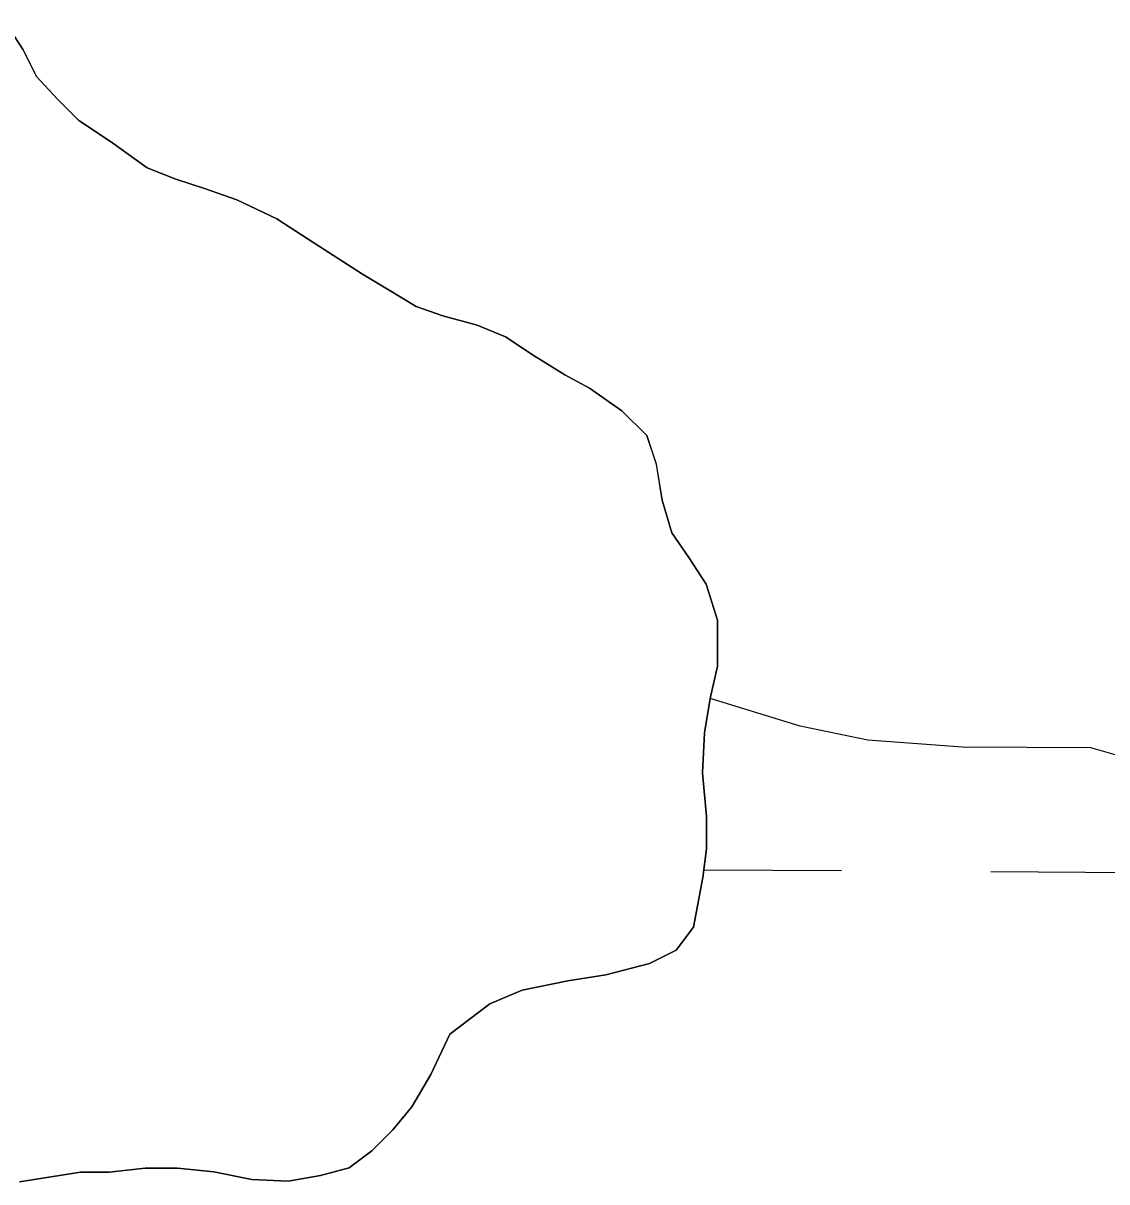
# Model space of a CAD drawing. Extents: x 3172231 to 3210228, y 940198 to 965780.
# Drawn here: x 3199146.1 to 3199262, y 948370.8 to 948494.6 of the extents above; entities that cross this region are included whole.
import ezdxf

# ---------------------------------------------------------------- set-up
doc = ezdxf.new("R2010")
doc.units = 0
for name, color, linetype in [('V-SITE-VEGE', 7, 'Continuous'), ('V-TOPO-SHOR', 7, 'Continuous'), ('V-WETL-SWMP', 7, 'Continuous')]:
    doc.layers.add(name, color=color, linetype=linetype)

msp = doc.modelspace()

# ---------------------------------------------------------------- linework, layer by layer
at = {"layer": 'V-SITE-VEGE'}
for p, q in [((3199219.596, 948422.428), (3199218.99, 948418.76)), ((3199229.236, 948419.463), (3199219.596, 948422.428)), ((3199236.464, 948417.98), (3199229.236, 948419.463)), ((3199218.99, 948418.76), (3199218.795, 948414.484)), ((3199246.587, 948417.206), (3199236.464, 948417.98)), ((3199260.331, 948417.136), (3199246.587, 948417.206)), ((3199283.447, 948410.507), (3199260.331, 948417.136)), ((3199218.795, 948414.484), (3199219.211, 948409.798)), ((3199219.211, 948409.798), (3199219.217, 948406.337)), ((3199219.217, 948406.337), (3199218.814, 948403.277)), ((3199218.814, 948403.277), (3199217.806, 948397.979)), ((3199217.806, 948397.979), (3199215.977, 948395.532)), ((3199215.977, 948395.532), (3199213.129, 948394.1)), ((3199213.129, 948394.1), (3199208.447, 948392.869)), ((3199204.371, 948392.251), (3199199.485, 948391.225)), ((3199208.447, 948392.869), (3199204.371, 948392.251)), ((3199199.485, 948391.225), (3199196.024, 948389.791)), ((3199196.024, 948389.791), (3199191.752, 948386.525)), ((3199191.752, 948386.525), (3199189.722, 948382.242)), ((3199189.722, 948382.242), (3199187.693, 948378.775)), ((3199187.693, 948378.775), (3199185.661, 948376.328)), ((3199185.661, 948376.328), (3199183.422, 948374.083)), ((3199183.422, 948374.083), (3199180.981, 948372.244)), ((3199152.258, 948371.783), (3199145.741, 948370.753)), ((3199155.314, 948371.789), (3199152.258, 948371.783)), ((3199159.184, 948372.205), (3199155.314, 948371.789)), ((3199162.648, 948372.209), (3199159.184, 948372.205)), ((3199166.518, 948371.81), (3199162.648, 948372.209)), ((3199170.594, 948371.003), (3199166.518, 948371.81)), ((3199177.928, 948371.423), (3199174.464, 948370.806)), ((3199180.981, 948372.244), (3199177.928, 948371.423)), ((3199174.464, 948370.806), (3199170.594, 948371.003))]:
    msp.add_line(p, q, dxfattribs=at)
at = {"layer": 'V-TOPO-SHOR'}
msp.add_lwpolyline([(3199144.291, 948494.612), (3199146.13, 948491.761), (3199147.562, 948488.912), (3199149.807, 948486.471), (3199152.051, 948484.235), (3199155.723, 948481.797), (3199159.395, 948479.156), (3199162.453, 948477.939), (3199165.511, 948476.925), (3199168.976, 948475.711), (3199173.258, 948473.681), (3199176.725, 948471.447), (3199182.435, 948467.789), (3199185.087, 948466.165), (3199188.145, 948464.336), (3199191, 948463.325), (3199194.668, 948462.313), (3199197.728, 948461.094), (3199200.787, 948459.065), (3199204.05, 948457.033), (3199206.7, 948455.612), (3199210.167, 948453.173), (3199212.821, 948450.531), (3199213.845, 948447.475), (3199214.464, 948443.606), (3199215.49, 948440.145), (3199217.327, 948437.499), (3199219.166, 948434.65), (3199220.395, 948430.784), (3199220.403, 948425.893), (3199219.596, 948422.428), (3199218.99, 948418.76), (3199218.795, 948414.484), (3199219.211, 948409.798), (3199219.217, 948406.335), (3199218.816, 948403.277), (3199217.806, 948397.979), (3199215.977, 948395.532), (3199213.129, 948394.1), (3199208.447, 948392.869), (3199204.371, 948392.251), (3199199.485, 948391.225), (3199196.024, 948389.791), (3199191.752, 948386.525), (3199189.722, 948382.242), (3199187.693, 948378.775), (3199185.661, 948376.328), (3199183.422, 948374.083), (3199180.981, 948372.244), (3199177.928, 948371.423), (3199174.464, 948370.806), (3199170.594, 948371.003), (3199166.518, 948371.81), (3199162.648, 948372.209), (3199159.184, 948372.205), (3199155.314, 948371.789), (3199152.258, 948371.783), (3199145.741, 948370.753)], dxfattribs=at)
at = {"layer": 'V-WETL-SWMP'}
for p, q in [((3199146.13, 948491.762), (3199144.292, 948494.611)), ((3199147.561, 948488.913), (3199146.13, 948491.762)), ((3199149.807, 948486.472), (3199147.561, 948488.913)), ((3199152.052, 948484.235), (3199149.807, 948486.472)), ((3199155.723, 948481.797), (3199152.052, 948484.235)), ((3199159.395, 948479.156), (3199155.723, 948481.797)), ((3199162.453, 948477.939), (3199159.395, 948479.156)), ((3199165.511, 948476.926), (3199162.453, 948477.939)), ((3199168.976, 948475.71), (3199165.511, 948476.926)), ((3199173.258, 948473.681), (3199168.976, 948475.71)), ((3199176.725, 948471.446), (3199173.258, 948473.681)), ((3199182.436, 948467.79), (3199176.725, 948471.446)), ((3199185.087, 948466.165), (3199182.436, 948467.79)), ((3199188.146, 948464.337), (3199185.087, 948466.165)), ((3199191, 948463.324), (3199188.146, 948464.337)), ((3199194.669, 948462.312), (3199191, 948463.324)), ((3199197.727, 948461.095), (3199194.669, 948462.312)), ((3199200.787, 948459.064), (3199197.727, 948461.095)), ((3199204.05, 948457.033), (3199200.787, 948459.064)), ((3199206.701, 948455.611), (3199204.05, 948457.033)), ((3199210.168, 948453.173), (3199206.701, 948455.611)), ((3199212.822, 948450.53), (3199210.168, 948453.173)), ((3199213.846, 948447.476), (3199212.822, 948450.53)), ((3199214.464, 948443.606), (3199213.846, 948447.476)), ((3199215.489, 948440.145), (3199214.464, 948443.606)), ((3199217.327, 948437.5), (3199215.489, 948440.145)), ((3199219.166, 948434.651), (3199217.327, 948437.5)), ((3199220.395, 948430.783), (3199219.166, 948434.651)), ((3199220.404, 948425.894), (3199220.395, 948430.783)), ((3199219.596, 948422.429), (3199220.404, 948425.894)), ((3199218.991, 948418.761), (3199219.596, 948422.429)), ((3199218.796, 948414.483), (3199218.991, 948418.761)), ((3199219.212, 948409.798), (3199218.796, 948414.483)), ((3199219.218, 948406.335), (3199219.212, 948409.798)), ((3199218.816, 948403.278), (3199219.218, 948406.335)), ((3199217.807, 948397.98), (3199218.816, 948403.278)), ((3199218.927, 948404.119), (3199233.633, 948404.019)), ((3199249.632, 948403.91), (3199281.631, 948403.692)), ((3199215.978, 948395.532), (3199217.807, 948397.98)), ((3199213.129, 948394.101), (3199215.978, 948395.532)), ((3199208.446, 948392.87), (3199213.129, 948394.101)), ((3199199.485, 948391.224), (3199204.372, 948392.251)), ((3199204.372, 948392.251), (3199208.446, 948392.87)), ((3199196.024, 948389.791), (3199199.485, 948391.224)), ((3199191.752, 948386.524), (3199196.024, 948389.791)), ((3199189.723, 948382.242), (3199191.752, 948386.524)), ((3199187.692, 948378.775), (3199189.723, 948382.242)), ((3199185.66, 948376.327), (3199187.692, 948378.775)), ((3199183.423, 948374.082), (3199185.66, 948376.327)), ((3199180.982, 948372.244), (3199183.423, 948374.082)), ((3199145.741, 948370.753), (3199152.258, 948371.784)), ((3199152.258, 948371.784), (3199155.314, 948371.789)), ((3199155.314, 948371.789), (3199159.184, 948372.204)), ((3199159.184, 948372.204), (3199162.647, 948372.21)), ((3199162.647, 948372.21), (3199166.518, 948371.81)), ((3199166.518, 948371.81), (3199170.594, 948371.002)), ((3199174.465, 948370.806), (3199177.927, 948371.423)), ((3199177.927, 948371.423), (3199180.982, 948372.244)), ((3199170.594, 948371.002), (3199174.465, 948370.806))]:
    msp.add_line(p, q, dxfattribs=at)

doc.saveas('drawing.dxf')
